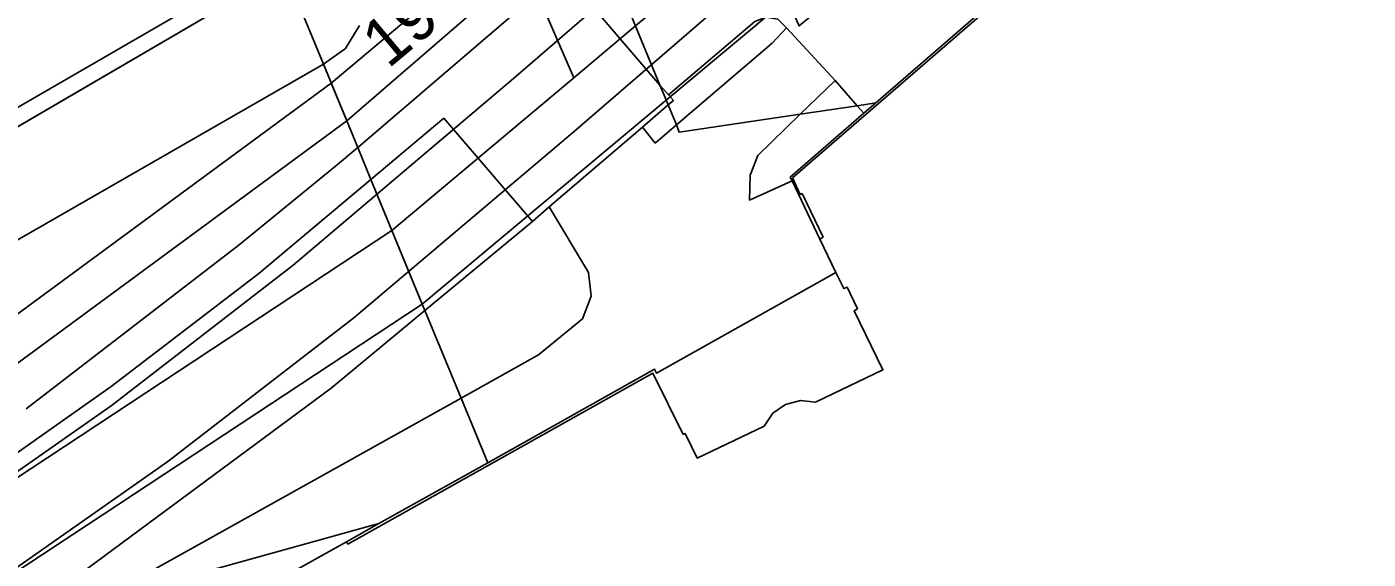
# Model space of a CAD drawing. Extents: x -263423 to -261326, y -1240067 to -1237864.
# Drawn here: x -262400.4 to -262344.6, y -1239839.2 to -1239817.1 of the extents above; entities that cross this region are included whole.
import ezdxf

# ---------------------------------------------------------------- set-up
doc = ezdxf.new("R2010")
doc.units = 0
for name, color, linetype in [('body_kn', 7, 'Continuous'), ('kladpar_hranice', 7, 'Continuous'), ('kladpar_parcelnecisla', 7, 'Continuous'), ('kladpar_plochy', 7, 'Continuous'), ('linie', 7, 'Continuous'), ('tarchy_linie', 7, 'Continuous'), ('zappar_hrandruhpozemk', 7, 'Continuous')]:
    doc.layers.add(name, color=color, linetype=linetype)

msp = doc.modelspace()

# ---------------------------------------------------------------- linework, layer by layer
at = {"layer": 'body_kn'}
for p, q in [((-262368.8, -1239817.12), (-262368.8, -1239817.12)), ((-262368.8, -1239817.12), (-262368.8, -1239817.12)), ((-262369.4, -1239817.76), (-262369.4, -1239817.76)), ((-262387.12, -1239817.98), (-262387.12, -1239817.98)), ((-262388.04, -1239818.63), (-262388.04, -1239818.63)), ((-262387.71, -1239819.42), (-262387.71, -1239819.42)), ((-262387.71, -1239819.42), (-262387.71, -1239819.42)), ((-262380.14, -1239819.23), (-262380.14, -1239819.23)), ((-262377.64, -1239819.2), (-262377.64, -1239819.2)), ((-262377.64, -1239819.2), (-262377.64, -1239819.2)), ((-262366.79, -1239819.31), (-262366.79, -1239819.31)), ((-262374.06, -1239819.5), (-262374.06, -1239819.5)), ((-262374.06, -1239819.5), (-262374.06, -1239819.5)), ((-262373.71, -1239819.91), (-262373.71, -1239819.91)), ((-262373.71, -1239819.91), (-262373.71, -1239819.91)), ((-262373.85, -1239820.02), (-262373.85, -1239820.02)), ((-262373.8, -1239820.13), (-262373.8, -1239820.13)), ((-262373.72, -1239820.33), (-262373.72, -1239820.33)), ((-262373.72, -1239820.33), (-262373.72, -1239820.33)), ((-262373.5, -1239820.15), (-262373.5, -1239820.15)), ((-262365.87, -1239820.36), (-262365.87, -1239820.36)), ((-262365.87, -1239820.36), (-262365.87, -1239820.36)), ((-262365.1, -1239820.24), (-262365.1, -1239820.24)), ((-262387.06, -1239820.99), (-262387.06, -1239820.99)), ((-262383.03, -1239820.87), (-262383.03, -1239820.87)), ((-262368.24, -1239820.71), (-262368.24, -1239820.71)), ((-262368.24, -1239820.71), (-262368.24, -1239820.71)), ((-262365.6, -1239820.67), (-262365.6, -1239820.67)), ((-262377.61, -1239821.41), (-262377.61, -1239821.41)), ((-262374.79, -1239821.25), (-262374.79, -1239821.25)), ((-262373.38, -1239821.16), (-262373.38, -1239821.16)), ((-262373.38, -1239821.16), (-262373.38, -1239821.16)), ((-262373.26, -1239821.46), (-262373.26, -1239821.46)), ((-262373.26, -1239821.46), (-262373.26, -1239821.46)), ((-262386.61, -1239822.09), (-262386.61, -1239822.09)), ((-262386.61, -1239822.09), (-262386.61, -1239822.09)), ((-262374.26, -1239821.91), (-262374.26, -1239821.91)), ((-262370, -1239822.43), (-262370, -1239822.43)), ((-262387.53, -1239822.87), (-262387.53, -1239822.87)), ((-262370.32, -1239823.24), (-262370.32, -1239823.24)), ((-262368.65, -1239823.32), (-262368.65, -1239823.32)), ((-262386.07, -1239823.42), (-262386.07, -1239823.42)), ((-262386.07, -1239823.42), (-262386.07, -1239823.42)), ((-262368.57, -1239823.48), (-262368.57, -1239823.48)), ((-262368.56, -1239823.35), (-262368.56, -1239823.35)), ((-262370.34, -1239824.28), (-262370.34, -1239824.28)), ((-262368.24, -1239824.04), (-262368.24, -1239824.04)), ((-262368.16, -1239824), (-262368.16, -1239824)), ((-262378.66, -1239824.56), (-262378.66, -1239824.56)), ((-262385.19, -1239825.54), (-262385.19, -1239825.54)), ((-262379.36, -1239825.16), (-262379.36, -1239825.16)), ((-262379.36, -1239825.16), (-262379.36, -1239825.16)), ((-262367.42, -1239825.9), (-262367.42, -1239825.9)), ((-262367.28, -1239825.82), (-262367.28, -1239825.82)), ((-262391.53, -1239826.14), (-262391.53, -1239826.14)), ((-262389.3, -1239826.98), (-262389.3, -1239826.98)), ((-262390.72, -1239827.32), (-262390.72, -1239827.32)), ((-262377.03, -1239827.28), (-262377.03, -1239827.28)), ((-262366.76, -1239827.29), (-262366.76, -1239827.29)), ((-262366.76, -1239827.29), (-262366.76, -1239827.29)), ((-262376.92, -1239828.27), (-262376.92, -1239828.27)), ((-262366.42, -1239827.95), (-262366.42, -1239827.95)), ((-262366.29, -1239827.89), (-262366.29, -1239827.89)), ((-262383.93, -1239828.6), (-262383.93, -1239828.6)), ((-262383.82, -1239828.86), (-262383.82, -1239828.86)), ((-262383.82, -1239828.86), (-262383.82, -1239828.86)), ((-262365.99, -1239828.87), (-262365.99, -1239828.87)), ((-262365.86, -1239828.79), (-262365.86, -1239828.79)), ((-262386.78, -1239829.16), (-262386.78, -1239829.16)), ((-262377.28, -1239829.21), (-262377.28, -1239829.21)), ((-262379.1, -1239830.7), (-262379.1, -1239830.7)), ((-262374.35, -1239831.47), (-262374.35, -1239831.47)), ((-262374.29, -1239831.3), (-262374.29, -1239831.3)), ((-262374.21, -1239831.46), (-262374.21, -1239831.46)), ((-262364.8, -1239831.32), (-262364.8, -1239831.32)), ((-262396.85, -1239832.02), (-262396.85, -1239832.02)), ((-262387.71, -1239832.08), (-262387.71, -1239832.08)), ((-262382.32, -1239832.5), (-262382.32, -1239832.5)), ((-262382.32, -1239832.5), (-262382.32, -1239832.5)), ((-262368.85, -1239832.77), (-262368.85, -1239832.77)), ((-262368.23, -1239832.6), (-262368.23, -1239832.6)), ((-262367.6, -1239832.67), (-262367.6, -1239832.67)), ((-262396.85, -1239832.82), (-262396.85, -1239832.82)), ((-262369.37, -1239833.13), (-262369.37, -1239833.13)), ((-262369.73, -1239833.67), (-262369.73, -1239833.67)), ((-262373.1, -1239834.01), (-262373.1, -1239834.01)), ((-262373.01, -1239833.97), (-262373.01, -1239833.97)), ((-262372.51, -1239834.99), (-262372.51, -1239834.99)), ((-262394.5, -1239835.13), (-262394.5, -1239835.13)), ((-262381.21, -1239835.18), (-262381.21, -1239835.18)), ((-262385.73, -1239837.7), (-262385.73, -1239837.7)), ((-262387.08, -1239838.46), (-262387.08, -1239838.46)), ((-262387.02, -1239838.56), (-262387.02, -1239838.56))]:
    msp.add_line(p, q, dxfattribs=at)
at = {"layer": 'kladpar_hranice'}
for points in [[(-262404.02, -1239781.17), (-262389.64, -1239814.75), (-262403.69, -1239822.95)], [(-262391.02, -1239840.66), (-262387.08, -1239838.46), (-262385.73, -1239837.7), (-262381.21, -1239835.18), (-262374.29, -1239831.3), (-262374.21, -1239831.46), (-262366.76, -1239827.29), (-262367.42, -1239825.9), (-262368.57, -1239823.48), (-262368.65, -1239823.32), (-262365.6, -1239820.67), (-262365.1, -1239820.24), (-262359.21, -1239815.13), (-262347.56, -1239805.03), (-262345.59, -1239803.32), (-262326.95, -1239787.23)], [(-262379.6, -1239806.03), (-262375.01, -1239802.26), (-262373.91, -1239804.68), (-262371.73, -1239809.47), (-262371.54, -1239809.88), (-262369.02, -1239815.43), (-262368.86, -1239815.78), (-262368.28, -1239817.05), (-262361.41, -1239811.39), (-262357.36, -1239808.05), (-262348.15, -1239804.35), (-262345.59, -1239803.32), (-262347.56, -1239805.03), (-262359.21, -1239815.13), (-262365.1, -1239820.24), (-262365.87, -1239820.36), (-262368.24, -1239820.71), (-262373.26, -1239821.46), (-262373.38, -1239821.16), (-262373.72, -1239820.33), (-262373.85, -1239820.02), (-262374.06, -1239819.5), (-262376.32, -1239814.01), (-262379.6, -1239806.03)], [(-262376.32, -1239814.01), (-262374.06, -1239819.5), (-262373.85, -1239820.02), (-262373.72, -1239820.33), (-262373.38, -1239821.16), (-262373.26, -1239821.46)], [(-262403.69, -1239822.95), (-262389.64, -1239814.75), (-262388.04, -1239818.63), (-262386.61, -1239822.09), (-262386.07, -1239823.42), (-262383.82, -1239828.86), (-262382.32, -1239832.5), (-262381.21, -1239835.18), (-262385.73, -1239837.7), (-262393.9, -1239839.97), (-262397.46, -1239840.94), (-262399.05, -1239841.38), (-262407.45, -1239846.19)], [(-262373.26, -1239821.46), (-262368.24, -1239820.71), (-262365.87, -1239820.36), (-262365.1, -1239820.24), (-262365.6, -1239820.67), (-262368.65, -1239823.32), (-262368.57, -1239823.48), (-262367.42, -1239825.9), (-262366.76, -1239827.29), (-262374.21, -1239831.46), (-262374.29, -1239831.3), (-262381.21, -1239835.18), (-262382.32, -1239832.5), (-262383.82, -1239828.86), (-262386.07, -1239823.42), (-262386.61, -1239822.09), (-262388.04, -1239818.63), (-262389.64, -1239814.75)], [(-262407.45, -1239846.19), (-262399.05, -1239841.38), (-262397.46, -1239840.94), (-262393.9, -1239839.97), (-262385.73, -1239837.7), (-262387.08, -1239838.46), (-262391.02, -1239840.66), (-262392.2, -1239841.32), (-262399.32, -1239845.31), (-262400.21, -1239845.81), (-262401.08, -1239846.29)]]:
    msp.add_lwpolyline(points, dxfattribs=at)
at = {"layer": 'kladpar_plochy'}
msp.add_line((-262389.64, -1239814.75), (-262403.69, -1239822.95), dxfattribs=at)
for points in [[(-262391.02, -1239840.66), (-262387.08, -1239838.46), (-262385.73, -1239837.7), (-262381.21, -1239835.18), (-262374.29, -1239831.3), (-262374.21, -1239831.46), (-262366.76, -1239827.29), (-262367.42, -1239825.9), (-262368.57, -1239823.48), (-262368.65, -1239823.32), (-262365.6, -1239820.67), (-262365.1, -1239820.24), (-262359.21, -1239815.13), (-262347.56, -1239805.03), (-262345.59, -1239803.32), (-262326.95, -1239787.23)], [(-262376.32, -1239814.01), (-262374.06, -1239819.5), (-262373.85, -1239820.02), (-262373.72, -1239820.33), (-262373.38, -1239821.16), (-262373.26, -1239821.46), (-262368.24, -1239820.71), (-262365.87, -1239820.36), (-262365.1, -1239820.24), (-262365.6, -1239820.67), (-262368.65, -1239823.32), (-262368.57, -1239823.48), (-262367.42, -1239825.9), (-262366.76, -1239827.29), (-262374.21, -1239831.46), (-262374.29, -1239831.3), (-262381.21, -1239835.18), (-262382.32, -1239832.5), (-262383.82, -1239828.86), (-262386.07, -1239823.42), (-262386.61, -1239822.09), (-262388.04, -1239818.63), (-262389.64, -1239814.75)], [(-262403.69, -1239822.95), (-262389.64, -1239814.75), (-262388.04, -1239818.63), (-262386.61, -1239822.09), (-262386.07, -1239823.42), (-262383.82, -1239828.86), (-262382.32, -1239832.5), (-262381.21, -1239835.18), (-262385.73, -1239837.7), (-262393.9, -1239839.97), (-262397.46, -1239840.94), (-262399.05, -1239841.38), (-262407.45, -1239846.19)], [(-262407.45, -1239846.19), (-262399.05, -1239841.38), (-262397.46, -1239840.94), (-262393.9, -1239839.97), (-262385.73, -1239837.7), (-262387.08, -1239838.46), (-262391.02, -1239840.66), (-262392.2, -1239841.32), (-262399.32, -1239845.31), (-262400.21, -1239845.81), (-262401.08, -1239846.29)]]:
    msp.add_lwpolyline(points, dxfattribs=at)
msp.add_lwpolyline([(-262379.6, -1239806.03), (-262375.01, -1239802.26), (-262373.91, -1239804.68), (-262371.73, -1239809.47), (-262371.54, -1239809.88), (-262369.02, -1239815.43), (-262368.86, -1239815.78), (-262368.28, -1239817.05), (-262361.41, -1239811.39), (-262357.36, -1239808.05), (-262348.15, -1239804.35), (-262345.59, -1239803.32), (-262347.56, -1239805.03), (-262359.21, -1239815.13), (-262365.1, -1239820.24), (-262365.87, -1239820.36), (-262368.24, -1239820.71), (-262373.26, -1239821.46), (-262373.38, -1239821.16), (-262373.72, -1239820.33), (-262373.85, -1239820.02), (-262374.06, -1239819.5), (-262376.32, -1239814.01)], close=True, dxfattribs=at)
at = {"layer": 'linie'}
for points in [[(-262344.23, -1239655.41), (-262339.8, -1239665.47), (-262321.51, -1239705.92), (-262310.39, -1239730.51), (-262308.78, -1239734.22), (-262307.76, -1239736.99), (-262306.82, -1239740.81), (-262306.38, -1239744.72), (-262306.46, -1239748.66), (-262307.05, -1239752.55), (-262308.15, -1239756.32), (-262309.74, -1239759.93), (-262311.78, -1239763.29), (-262314.24, -1239766.36), (-262316.44, -1239768.56), (-262319.35, -1239771.13), (-262377.61, -1239821.41), (-262386.78, -1239829.16), (-262394.5, -1239835.13), (-262402.5, -1239840.73), (-262410.76, -1239845.94), (-262421.19, -1239851.89), (-262568.77, -1239934.2)], [(-262404.68, -1239838.29), (-262396.85, -1239832.82), (-262389.3, -1239826.98), (-262380.14, -1239819.23), (-262327.94, -1239774.18), (-262322.71, -1239769.53), (-262319.35, -1239766.13), (-262316.21, -1239762.53), (-262314.55, -1239760.25), (-262313.15, -1239757.83), (-262312.07, -1239755.37), (-262311.29, -1239753), (-262310.9, -1239751.39), (-262310.51, -1239749), (-262310.37, -1239747.13), (-262310.38, -1239744.93), (-262310.63, -1239742.28), (-262310.89, -1239740.8), (-262311.32, -1239739.06), (-262313.01, -1239733.64), (-262315, -1239728.31), (-262324.31, -1239707.49), (-262343.28, -1239665.54), (-262347.71, -1239655.48)]]:
    msp.add_lwpolyline(points, dxfattribs=at)
at = {"layer": 'tarchy_linie'}
for points in [[(-262284.08, -1239739.39), (-262297.5, -1239751.87), (-262302.38, -1239756.4), (-262303.67, -1239757.48), (-262310.81, -1239763.43), (-262370.15, -1239812.95), (-262375.07, -1239817.05), (-262377.64, -1239819.2), (-262385.19, -1239825.54)], [(-262317.38, -1239744.81), (-262313.59, -1239753.89), (-262312.5, -1239756.5), (-262317.46, -1239760.79), (-262325.29, -1239767.56), (-262365.87, -1239802.65), (-262372.3, -1239808.21), (-262377.02, -1239812.3), (-262387.06, -1239820.99)], [(-262377.64, -1239819.2), (-262382.33, -1239808.4), (-262403.93, -1239758.65), (-262405.97, -1239753.94)], [(-262387.71, -1239819.42), (-262382.54, -1239815.07), (-262384.59, -1239810.36), (-262406.53, -1239759.83)], [(-262283.85, -1239864.33), (-262301.32, -1239826), (-262304.5, -1239819.55), (-262316.61, -1239794.98), (-262319.03, -1239790.05), (-262324.08, -1239783.55), (-262326.38, -1239780.59), (-262326.42, -1239780.54), (-262357.83, -1239806.78), (-262368.79, -1239815.94), (-262373.8, -1239820.13), (-262383.93, -1239828.6), (-262385.19, -1239825.54), (-262386.07, -1239823.42), (-262386.61, -1239822.09), (-262387.06, -1239820.99), (-262387.71, -1239819.42)], [(-262579.57, -1239926.6), (-262512.35, -1239896.63), (-262473.95, -1239875.64), (-262423.92, -1239846.05), (-262387.71, -1239819.42), (-262387.06, -1239820.99), (-262386.61, -1239822.09), (-262386.07, -1239823.42), (-262385.19, -1239825.54), (-262383.93, -1239828.6), (-262424.99, -1239855.66), (-262467.47, -1239881.65), (-262507.89, -1239904.21), (-262555.1, -1239926.55)], [(-262621, -1239946.88), (-262511.62, -1239898.11), (-262473.13, -1239877.07), (-262423.01, -1239847.43), (-262387.06, -1239820.99)], [(-262643.66, -1239961.81), (-262556.45, -1239923.59), (-262509.38, -1239901.32), (-262469.11, -1239878.84), (-262426.73, -1239852.92), (-262385.19, -1239825.54)]]:
    msp.add_lwpolyline(points, dxfattribs=at)
at = {"layer": 'zappar_hrandruhpozemk'}
for p, q in [((-262404.03, -1239822.34), (-262390.45, -1239814.47)), ((-262386.61, -1239822.09), (-262378.59, -1239815.22)), ((-262377.73, -1239815.23), (-262374.06, -1239819.5)), ((-262368.24, -1239820.71), (-262366.79, -1239819.31)), ((-262365.87, -1239820.36), (-262365.6, -1239820.67)), ((-262383.03, -1239820.87), (-262386.07, -1239823.42)), ((-262379.36, -1239825.16), (-262383.03, -1239820.87)), ((-262368.24, -1239820.71), (-262370, -1239822.43)), ((-262374.26, -1239821.91), (-262374.79, -1239821.25)), ((-262373.38, -1239821.16), (-262374.26, -1239821.91)), ((-262370, -1239822.43), (-262370.32, -1239823.24)), ((-262368.16, -1239824), (-262367.28, -1239825.82)), ((-262383.82, -1239828.86), (-262379.36, -1239825.16)), ((-262367.28, -1239825.82), (-262367.42, -1239825.9)), ((-262377.28, -1239829.21), (-262376.92, -1239828.27)), ((-262387.71, -1239832.08), (-262383.82, -1239828.86)), ((-262396.85, -1239832.02), (-262405.14, -1239837.85)), ((-262398.15, -1239839.81), (-262387.71, -1239832.08)), ((-262397.46, -1239840.94), (-262382.32, -1239832.5)), ((-262368.85, -1239832.77), (-262369.37, -1239833.13)), ((-262387.02, -1239838.56), (-262387.08, -1239838.46))]:
    msp.add_line(p, q, dxfattribs=at)
for points in [[(-262325.17, -1239798.15), (-262327.79, -1239792.62), (-262329.2, -1239789.63), (-262329.3, -1239789.42), (-262368.56, -1239823.35)], [(-262386.54, -1239817.03), (-262387.12, -1239817.98), (-262388.04, -1239818.63)], [(-262373.71, -1239819.91), (-262370.12, -1239816.86), (-262369.66, -1239816.68), (-262369.17, -1239816.77), (-262368.8, -1239817.12)], [(-262373.38, -1239821.16), (-262369.4, -1239817.76), (-262368.8, -1239817.12)], [(-262368.8, -1239817.12), (-262366.79, -1239819.31), (-262365.87, -1239820.36)], [(-262421.73, -1239854.35), (-262421.87, -1239854.12), (-262424.63, -1239849.41), (-262425.34, -1239848.2), (-262428.92, -1239842.1), (-262388.04, -1239818.63)], [(-262374.06, -1239819.5), (-262373.71, -1239819.91), (-262373.5, -1239820.15), (-262373.72, -1239820.33)], [(-262373.72, -1239820.33), (-262374.79, -1239821.25), (-262378.66, -1239824.56), (-262379.36, -1239825.16)], [(-262400.38, -1239832.94), (-262391.53, -1239826.14), (-262387.53, -1239822.87), (-262386.61, -1239822.09)], [(-262370.32, -1239823.24), (-262370.34, -1239824.28), (-262368.57, -1239823.48)], [(-262386.07, -1239823.42), (-262390.72, -1239827.32), (-262396.85, -1239832.02)], [(-262368.56, -1239823.35), (-262368.24, -1239824.04), (-262368.16, -1239824)], [(-262376.92, -1239828.27), (-262377.03, -1239827.28), (-262378.66, -1239824.56)], [(-262366.76, -1239827.29), (-262366.42, -1239827.95), (-262366.29, -1239827.89), (-262365.86, -1239828.79), (-262365.99, -1239828.87), (-262364.8, -1239831.32), (-262367.6, -1239832.67), (-262368.23, -1239832.6), (-262368.85, -1239832.77)], [(-262382.32, -1239832.5), (-262379.1, -1239830.7), (-262377.28, -1239829.21)], [(-262373.1, -1239834.01), (-262374.35, -1239831.47), (-262387.02, -1239838.56)], [(-262369.37, -1239833.13), (-262369.73, -1239833.67), (-262372.51, -1239834.99), (-262373.01, -1239833.97), (-262373.1, -1239834.01)]]:
    msp.add_lwpolyline(points, dxfattribs=at)

# ---------------------------------------------------------------- texts
at = {"layer": 'kladpar_parcelnecisla'}
msp.add_text('1980/11', height=2, rotation=40, dxfattribs=at).set_placement((-262385.351, -1239818.856))

doc.saveas('drawing.dxf')
